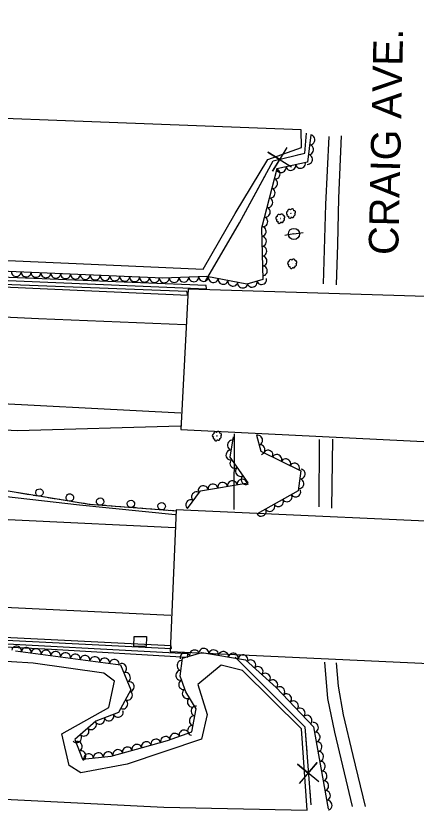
# Model space of a CAD drawing. Extents: x 1722896 to 1754269, y 648279 to 666297.
# Drawn here: x 1737056.5 to 1737218.7, y 649719.5 to 650041.3 of the extents above; entities that cross this region are included whole.
import ezdxf

# ---------------------------------------------------------------- set-up
doc = ezdxf.new("R2010")
doc.units = 0
for name, color, linetype in [('DESIGN - CENTERLINE - Proposed', 7, 'Continuous'), ('DESIGN - CENTERLINE - Proposed Text', 7, 'Continuous'), ('DESIGN - SCRATCH - User 1', 7, 'Continuous'), ('DESIGN - SHEET - Linework', 7, 'Continuous'), ('SURVEY - CENTERLINE - Preliminary', 7, 'Continuous'), ('SURVEY - CENTERLINE - Preliminary Text', 7, 'Continuous'), ('SURVEY - DRAINAGE - Natural Features', 7, 'Continuous'), ('SURVEY - DTM - Breaklines', 7, 'Continuous'), ('SURVEY - VEGETATION - Features with Text', 7, 'Continuous')]:
    doc.layers.add(name, color=color, linetype=linetype)

msp = doc.modelspace()

# ---------------------------------------------------------------- linework, layer by layer
at = {"layer": 'DESIGN - CENTERLINE - Proposed'}
for points in [[(1737260.16, 649866.68), (1737262.2, 649926.34), (1737126.36, 649930.6), (1737123.3, 649873.65), (1737260.09, 649866.89)], [(1737255.91, 649777.31), (1737258.23, 649834.89), (1737121.5, 649841.2), (1737119.03, 649783.72), (1737256.03, 649777.41)]]:
    msp.add_lwpolyline(points, dxfattribs=at)
at = {"layer": 'DESIGN - CENTERLINE - Proposed Text'}
for points in [[(1737133.37, 649933.79), (1737147.1, 649957.37), (1737160.83, 649982.61), (1737173.56, 649985.62), (1737174.23, 649993.77)], [(1737170.64, 649984.93), (1737173.56, 649985.62), (1737174.23, 649993.77)], [(1737166.34, 649987.92), (1737160.49, 649978.32), (1737163.46, 649983.13), (1737158.65, 649986.1), (1737168.18, 649980.13)], [(1737133.37, 649933.79), (1737147.1, 649957.37), (1737157.96, 649977.32)], [(1737145.02, 649871.94), (1737144.84, 649841.22)], [(1737145.02, 649871.94), (1737144.84, 649841.22)], [(1737145.36, 649781.39), (1737173.58, 649753.18), (1737176.1, 649721.61)], [(1737145.36, 649781.39), (1737173.58, 649753.18), (1737174.39, 649743.12)], [(1737179.28, 649730.87), (1737170.67, 649738.1), (1737174.98, 649734.44), (1737178.65, 649738.74), (1737171.3, 649730.23)], [(1737175.67, 649727.07), (1737176.1, 649721.61)]]:
    msp.add_lwpolyline(points, dxfattribs=at)
at = {"layer": 'DESIGN - SCRATCH - User 1'}
for points in [[(1736265.71, 649971.1), (1736327.77, 649968.11), (1736424.58, 649963.21), (1736520.31, 649959), (1736610.1, 649954.85), (1736705.91, 649950.32), (1736812.45, 649945.27), (1736898.89, 649941.18), (1737011.53, 649935.77), (1737133.69, 649930.67), (1737133.64, 649932.09), (1737027.04, 649936.37), (1736890.59, 649942.63), (1736766.13, 649948.63), (1736645.81, 649954.14), (1736506.11, 649960.88), (1736385.36, 649966.89), (1736266.26, 649971.96), (1736265.71, 649971.1)], [(1736266.03, 649968.77), (1736358.72, 649963.96), (1736484.31, 649958.16), (1736609.92, 649952.22), (1736762.84, 649945.03), (1736873.2, 649939.8), (1737003.45, 649933.68), (1737126.17, 649928.15), (1737125.82, 649929.58), (1737051.31, 649932.5), (1736930.63, 649938.39), (1736827.26, 649943.1), (1736731.65, 649947.55), (1736619.68, 649952.89), (1736509, 649958), (1736403.54, 649962.86), (1736319.57, 649967.03), (1736266.28, 649969.97), (1736266.03, 649968.77)], [(1737121.68, 649840.62), (1737086.18, 649843.35), (1737066.76, 649846.48), (1737050.8, 649849.09), (1737028.2, 649850.8), (1736979.98, 649853.49), (1736924.28, 649856.72), (1736912.6, 649858.2), (1736900.19, 649860.06)], [(1737059.63, 649847.64), (1737057.31, 649848.02)], [(1737061.95, 649847.26), (1737059.63, 649847.64)], [(1737068.07, 649846.27), (1737066.76, 649846.48), (1737063.53, 649847.01)], [(1737071.97, 649845.64), (1737069.65, 649846.01)], [(1737074.29, 649845.26), (1737071.97, 649845.64)], [(1737080.41, 649844.28), (1737075.87, 649845.01)], [(1737084.31, 649843.65), (1737081.99, 649844.02)], [(1737086.63, 649843.31), (1737086.18, 649843.35), (1737084.31, 649843.65)], [(1737092.81, 649842.84), (1737088.23, 649843.19)], [(1737096.75, 649842.54), (1737094.41, 649842.72)], [(1737099.09, 649842.36), (1737096.75, 649842.54)], [(1737105.28, 649841.88), (1737100.69, 649842.23)], [(1737109.22, 649841.58), (1737106.87, 649841.76)], [(1737111.56, 649841.4), (1737109.22, 649841.58)], [(1737117.74, 649840.92), (1737113.15, 649841.28)], [(1737121.68, 649840.62), (1737119.33, 649840.8)], [(1736275.91, 649824.92), (1736324.57, 649822.51), (1736407.29, 649818.67), (1736535.44, 649812.66), (1736679.05, 649805.94), (1736814.3, 649799.73), (1736926.56, 649794.58), (1737049.68, 649788.4), (1737119.63, 649784.89), (1737119.44, 649786.04), (1737013.75, 649791.28), (1736872.91, 649798.2), (1736756.3, 649803.55), (1736688.75, 649806.61), (1736531.25, 649813.9), (1736415.3, 649819.5), (1736275.69, 649826.31), (1736275.91, 649824.92)], [(1737125.88, 649781.34), (1737070.97, 649784.48), (1736984.66, 649788.87), (1736882.12, 649793.61), (1736761.75, 649799.35), (1736648.94, 649804.62), (1736521.93, 649810.45), (1736424.56, 649815.22), (1736299.37, 649821.3), (1736275.47, 649821.95), (1736275.61, 649823.34), (1736313.44, 649821.73), (1736389.21, 649818.12), (1736497.17, 649812.98), (1736641.48, 649806.22), (1736767.51, 649800.61), (1736913.61, 649793.57), (1737035.32, 649787.77), (1737126, 649782.97), (1737125.88, 649781.34)]]:
    msp.add_lwpolyline(points, dxfattribs=at)
for centre, start, end in [((1737066.06, 649848.11), 13.9721, 13.9622), ((1737078.4, 649846.12), 14.1111, 14.1013), ((1737090.66, 649844.51), 18.8635, 18.8537), ((1737103.12, 649843.55), 18.8635, 18.8537), ((1737115.58, 649842.59), 18.8635, 18.8537)]:
    msp.add_arc(centre, 1.5, start, end, dxfattribs=at)
at = {"layer": 'SURVEY - CENTERLINE - Preliminary'}
for points in [[(1736176.79, 649981.52), (1736227.35, 649979.07), (1736276.77, 649977.08), (1736368.21, 649972.79), (1736478.53, 649966.79), (1736565.68, 649963.21), (1736668.9, 649959.89), (1736762.32, 649954.77), (1736886.09, 649949.83), (1737001.04, 649944.44), (1737087.09, 649940.7), (1737132.45, 649938.66), (1737145.33, 649961.19), (1737158.59, 649983.16), (1737172.26, 649987.95), (1737172.07, 649995.14), (1736952.7, 650003.5), (1736721.63, 650014.69), (1736668.78, 650018.11), (1736630.59, 650021.05), (1736510.46, 650025.4), (1736295.7, 650036.23), (1736172.19, 650041.29)], [(1737174.5, 649719.45), (1737172.22, 649752.35), (1737148.41, 649776.03), (1737139.67, 649778.13), (1737130.26, 649770.38), (1737134.04, 649758.26), (1737131.76, 649748.16), (1737101.63, 649738.02), (1737082.83, 649734.59), (1737078.17, 649737.56), (1737075.08, 649750.43), (1737094.15, 649761.05), (1737096.53, 649771.64), (1737092.1, 649774.95), (1737063.58, 649778.97), (1737019.5, 649781.73), (1736962.03, 649784.21), (1736945.67, 649782.84), (1736946.66, 649766.14), (1736934.01, 649746.6), (1736919.7, 649743.85), (1736891.88, 649744.02)], [(1736784.35, 649737.34), (1736899.44, 649732.32), (1737022.17, 649725.4), (1737116.47, 649720.6), (1737174.5, 649719.45)]]:
    msp.add_lwpolyline(points, dxfattribs=at)
at = {"layer": 'SURVEY - CENTERLINE - Preliminary Text'}
for points in [[(1737183.33, 649992.43), (1737181.94, 649964.88), (1737181, 649932.72)], [(1737188.29, 649992.72), (1737187.27, 649967.39), (1737186.85, 649948.68), (1737186.27, 649932.29)], [(1737125.29, 649916.09), (1737065.67, 649918.56), (1736991.86, 649922.06), (1736909.17, 649925.99), (1736821.68, 649929.92), (1736717.58, 649934.98), (1736621.52, 649939.43), (1736533.78, 649943.67), (1736422.78, 649949.15), (1736304.9, 649954.72), (1736235.17, 649958.24)], [(1737123.4, 649880.25), (1737030.18, 649885.11), (1736901.09, 649891.11), (1736773.53, 649897.11), (1736637.74, 649903.45), (1736520.91, 649908.96), (1736409.31, 649914.4), (1736239.22, 649922.76)], [(1737123.24, 649875.09), (1737057.15, 649873.08), (1736972.19, 649877.62), (1736871.43, 649882.2), (1736763.77, 649887.41), (1736675.29, 649891.56), (1736581.98, 649895.89), (1736485.96, 649900.14), (1736383.7, 649905.27), (1736348.93, 649906.97), (1736292.54, 649912.53), (1736259.11, 649915.86)], [(1736263.42, 649879.61), (1736287.1, 649879.67), (1736338.57, 649880.67), (1736363.01, 649879.9), (1736408.75, 649878.03), (1736486.15, 649874.16), (1736575.78, 649870.13), (1736694.91, 649864.7), (1736794.08, 649859.78), (1736905.11, 649854.74), (1737010.01, 649849.35), (1737041.91, 649847.7), (1737082.26, 649843.21), (1737121.09, 649839.24)], [(1737121.07, 649833.89), (1736996.9, 649839.83), (1736872.57, 649845.89), (1736757.6, 649851.23), (1736636.57, 649856.93), (1736517.65, 649862.46), (1736393.61, 649868.46), (1736289.79, 649873.19), (1736244.44, 649875.24)], [(1737179.47, 649869.7), (1737179.34, 649842.33)], [(1737184.56, 649841.83), (1737184.93, 649869.76)], [(1736248.89, 649839.76), (1736359.23, 649834.47), (1736474.46, 649829.02), (1736601.86, 649822.98), (1736766.37, 649815.15), (1736936.72, 649807.23), (1737119.3, 649798.47)], [(1737181.54, 649779.37), (1737182.85, 649764.73), (1737185.57, 649751.06), (1737192.81, 649720.89)], [(1737198.25, 649720.86), (1737193.12, 649741.64), (1737189.24, 649758.04), (1737187.23, 649769.68), (1737186.45, 649779.09)]]:
    msp.add_lwpolyline(points, dxfattribs=at)
at = {"layer": 'SURVEY - DRAINAGE - Natural Features'}
msp.add_line((1737106.87, 649787.8), (1737106.87, 649787.8), dxfattribs=at)
msp.add_lwpolyline([(1737104.32, 649785.87), (1737104.42, 649789.87), (1737109.42, 649789.74), (1737109.32, 649785.74), (1737104.32, 649785.87)], dxfattribs=at)
at = {"layer": 'SURVEY - DTM - Breaklines'}
for q in [(1737165.48, 649952.3), (1737172.87, 649953.58)]:
    msp.add_line((1737169.17, 649952.94), q, dxfattribs=at)
msp.add_circle((1737169.17, 649952.94), 2.25, dxfattribs=at)
at = {"layer": 'SURVEY - VEGETATION - Features with Text'}
for points in [[(1737175.97, 649993.05), (1737174.65, 649982.01), (1737162.2, 649979.32), (1737156.03, 649955.24), (1737156.59, 649934.46), (1737150.09, 649932.62), (1737133.84, 649935.64), (1737116.04, 649934.99), (1737037.66, 649938.43), (1736925.11, 649943.45), (1736808.9, 649949.2), (1736693.29, 649953.87), (1736574.78, 649959.79), (1736465.08, 649964.75), (1736336.41, 649971.11), (1736222.88, 649976.78), (1736176.5, 649978.19), (1736167.6, 649983.48), (1736159.68, 649991.04), (1736155.23, 650000.69), (1736152.89, 650010.65), (1736154.15, 650022.06), (1736157.18, 650040.77)], [(1737154.06, 649871.33), (1737155.71, 649864.89), (1737171.98, 649856.9), (1737170.9, 649848.83), (1737154.31, 649839.56)], [(1737126.1, 649841.62), (1737131.38, 649848.85), (1737150.59, 649852.05), (1737143.4, 649862.53), (1737144.68, 649870.65)], [(1737056.37, 649784.06), (1737098.9, 649778.34), (1737103.08, 649768.24), (1737098.15, 649759.05), (1737088.89, 649755.51), (1737080.44, 649748.08), (1737083.48, 649740.16), (1737095.14, 649741.31), (1737107.83, 649744.84), (1737118.02, 649747.62), (1737127.88, 649751.2), (1737129.56, 649760.48), (1737125.41, 649767.36), (1737123.15, 649773.77), (1737124.07, 649781.02), (1737131.85, 649783.27), (1737149.59, 649780.31), (1737162.04, 649769.08), (1737177.18, 649753.17), (1737183.01, 649720.03)]]:
    msp.add_lwpolyline(points, dxfattribs=at)
for centre in [(1737167.98, 649961.27), (1737163.68, 649959.21), (1737168.49, 649940.95), (1737137.99, 649871.07)]:
    msp.add_circle(centre, 0.022, dxfattribs=at)
for centre, radius, start, end in [((1737166.74, 649961.48), 0.631, 98.1933, 254.9823), ((1737167.36, 649962.16), 0.719, 47.2461, 184.7703), ((1737168.49, 649962.38), 0.714, 358.1419, 153.9804), ((1737169.01, 649960.86), 0.679, 278.2359, 45.0816), ((1737169.33, 649961.84), 0.527, 288.3948, 103.3951), ((1737162.43, 649959.42), 0.631, 98.1933, 254.9823), ((1737162.49, 649958.44), 0.433, 120.3095, 299.0551), ((1737163.06, 649960.1), 0.719, 47.2461, 184.7703), ((1737163.29, 649957.84), 0.629, 160.3302, 353.7499), ((1737164.19, 649960.32), 0.714, 358.1419, 153.9804), ((1737164.36, 649957.96), 0.479, 202.9488, 20.268), ((1737164.71, 649958.8), 0.679, 278.2359, 45.0816), ((1737165.02, 649959.78), 0.527, 288.3948, 103.3951), ((1737166.79, 649960.49), 0.433, 120.3095, 299.0551), ((1737167.6, 649959.9), 0.629, 160.3302, 353.7499), ((1737168.66, 649960.02), 0.479, 202.9488, 20.268), ((1737167.87, 649941.84), 0.719, 47.2461, 184.7703), ((1737169, 649942.05), 0.714, 358.1419, 153.9804), ((1737169.84, 649941.52), 0.527, 288.3948, 103.3951), ((1737167.25, 649941.16), 0.631, 98.1933, 254.9823), ((1737167.3, 649940.17), 0.433, 120.3095, 299.0551), ((1737168.11, 649939.58), 0.629, 160.3302, 353.7499), ((1737169.17, 649939.7), 0.479, 202.9488, 20.268), ((1737169.52, 649940.54), 0.679, 278.2359, 45.0816), ((1737136.75, 649871.28), 0.631, 98.1933, 254.9823), ((1737137.38, 649871.97), 0.719, 47.2461, 184.7703), ((1737138.51, 649872.18), 0.714, 358.1419, 153.9804), ((1737139.03, 649870.67), 0.679, 278.2359, 45.0816), ((1737139.34, 649871.65), 0.527, 288.3948, 103.3951), ((1737136.81, 649870.3), 0.433, 120.3095, 299.0551), ((1737137.61, 649869.71), 0.629, 160.3302, 353.7499), ((1737138.68, 649869.83), 0.479, 202.9488, 20.268)]:
    msp.add_arc(centre, radius, start, end, dxfattribs=at)
for centre, major_axis in [((1737175.73, 649991.06), (-0.24, -1.99)), ((1737175.26, 649987.09), (-0.24, -1.99)), ((1737174.78, 649983.12), (-0.24, -1.99)), ((1737167.92, 649980.56), (-1.95, -0.42)), ((1737171.83, 649981.4), (-1.95, -0.42)), ((1737161.67, 649977.24), (-0.5, -1.94)), ((1737164.01, 649979.71), (-1.95, -0.42)), ((1737160.67, 649973.37), (-0.5, -1.94)), ((1737159.68, 649969.49), (-0.5, -1.94)), ((1737158.69, 649965.62), (-0.5, -1.94)), ((1737157.69, 649961.74), (-0.5, -1.94)), ((1737156.7, 649957.87), (-0.5, -1.94)), ((1737156.06, 649953.95), (0.05, -2)), ((1737156.17, 649949.95), (0.05, -2)), ((1737156.28, 649945.95), (0.05, -2)), ((1737156.38, 649941.96), (0.05, -2)), ((1737156.49, 649937.96), (0.05, -2)), ((1737056.69, 649937.59), (-2, 0.09)), ((1737060.69, 649937.42), (-2, 0.09)), ((1737064.68, 649937.24), (-2, 0.09)), ((1737068.68, 649937.07), (-2, 0.09)), ((1737072.67, 649936.89), (-2, 0.09)), ((1737076.67, 649936.72), (-2, 0.09)), ((1737080.67, 649936.54), (-2, 0.09)), ((1737084.66, 649936.37), (-2, 0.09)), ((1737088.66, 649936.19), (-2, 0.09)), ((1737092.65, 649936.01), (-2, 0.09)), ((1737096.65, 649935.84), (-2, 0.09)), ((1737100.65, 649935.66), (-2, 0.09)), ((1737104.64, 649935.49), (-2, 0.09)), ((1737108.64, 649935.31), (-2, 0.09)), ((1737124.63, 649935.3), (-2, -0.07)), ((1737128.62, 649935.45), (-2, -0.07)), ((1737132.62, 649935.6), (-2, -0.07)), ((1737136.57, 649935.13), (-1.97, 0.37)), ((1737112.64, 649935.14), (-2, 0.09)), ((1737116.63, 649935.01), (-2, -0.07)), ((1737120.63, 649935.16), (-2, -0.07)), ((1737140.51, 649934.4), (-1.97, 0.37)), ((1737144.44, 649933.67), (-1.97, 0.37)), ((1737148.37, 649932.94), (-1.97, 0.37)), ((1737152.26, 649933.24), (-1.92, -0.54)), ((1737156.11, 649934.32), (-1.92, -0.54)), ((1737154.56, 649869.39), (0.5, -1.94)), ((1737144.15, 649867.32), (0.31, 1.98)), ((1737143.53, 649863.37), (0.31, 1.98)), ((1737155.55, 649865.51), (0.5, -1.94)), ((1737158.72, 649863.41), (1.8, -0.88)), ((1737145.18, 649859.94), (-1.13, 1.65)), ((1737162.31, 649861.65), (1.8, -0.88)), ((1737165.9, 649859.89), (1.8, -0.88)), ((1737147.44, 649856.64), (-1.13, 1.65)), ((1737169.49, 649858.12), (1.8, -0.88)), ((1737149.7, 649853.34), (-1.13, 1.65)), ((1737171.81, 649855.68), (-0.27, -1.98)), ((1737136.36, 649849.68), (1.97, 0.33)), ((1737140.3, 649850.33), (1.97, 0.33)), ((1737144.25, 649850.99), (1.97, 0.33)), ((1737148.19, 649851.65), (1.97, 0.33)), ((1737171.28, 649851.72), (-0.27, -1.98)), ((1737129.64, 649846.47), (1.18, 1.61)), ((1737132.41, 649849.02), (1.97, 0.33)), ((1737169.95, 649848.3), (-1.75, -0.98)), ((1737127.28, 649843.24), (1.18, 1.61)), ((1737162.96, 649844.39), (-1.75, -0.98)), ((1737166.46, 649846.35), (-1.75, -0.98)), ((1737159.47, 649842.44), (-1.75, -0.98)), ((1737155.98, 649840.49), (-1.75, -0.98)), ((1737056.8, 649784), (1.98, -0.27)), ((1737060.76, 649783.47), (1.98, -0.27)), ((1737064.73, 649782.93), (1.98, -0.27)), ((1737068.69, 649782.4), (1.98, -0.27)), ((1737128.87, 649782.41), (1.92, 0.56)), ((1737132.74, 649783.12), (1.97, -0.33)), ((1737136.68, 649782.47), (1.97, -0.33)), ((1737072.66, 649781.87), (1.98, -0.27)), ((1737076.62, 649781.34), (1.98, -0.27)), ((1737080.58, 649780.8), (1.98, -0.27)), ((1737084.55, 649780.27), (1.98, -0.27)), ((1737088.51, 649779.74), (1.98, -0.27)), ((1737092.48, 649779.2), (1.98, -0.27)), ((1737125.03, 649781.3), (1.92, 0.56)), ((1737140.63, 649781.81), (1.97, -0.33)), ((1737144.58, 649781.15), (1.97, -0.33)), ((1737148.52, 649780.49), (1.97, -0.33)), ((1737096.44, 649778.67), (1.98, -0.27)), ((1737099.48, 649776.94), (0.76, -1.85)), ((1737123.69, 649778.05), (0.25, 1.98)), ((1737151.75, 649778.36), (1.48, -1.34)), ((1737154.72, 649775.68), (1.48, -1.34)), ((1737101.01, 649773.24), (0.76, -1.85)), ((1737123.19, 649774.08), (0.25, 1.98)), ((1737157.69, 649773), (1.48, -1.34)), ((1737102.54, 649769.54), (0.76, -1.85)), ((1737124.38, 649770.29), (-0.66, 1.89)), ((1737160.66, 649770.32), (1.48, -1.34)), ((1737125.87, 649766.59), (-1.03, 1.71)), ((1737163.52, 649767.52), (1.38, -1.45)), ((1737101.86, 649765.96), (-0.95, -1.76)), ((1737127.94, 649763.17), (-1.03, 1.71)), ((1737166.28, 649764.63), (1.38, -1.45)), ((1737099.97, 649762.43), (-0.95, -1.76)), ((1737129.4, 649759.63), (0.36, 1.97)), ((1737169.04, 649761.73), (1.38, -1.45)), ((1737098, 649758.99), (-1.87, -0.71)), ((1737171.79, 649758.83), (1.38, -1.45)), ((1737087.2, 649754.03), (-1.5, -1.32)), ((1737090.53, 649756.14), (-1.87, -0.71)), ((1737094.26, 649757.56), (-1.87, -0.71)), ((1737128.69, 649755.7), (0.36, 1.97)), ((1737174.55, 649755.93), (1.38, -1.45)), ((1737084.2, 649751.39), (-1.5, -1.32)), ((1737124.65, 649750.03), (1.88, 0.68)), ((1737127.98, 649751.76), (0.36, 1.97)), ((1737177.21, 649752.99), (0.35, -1.97)), ((1737081.19, 649748.75), (-1.5, -1.32)), ((1737117.11, 649747.38), (1.93, 0.53)), ((1737120.89, 649748.67), (1.88, 0.68)), ((1737177.91, 649749.05), (0.35, -1.97)), ((1737081.51, 649745.29), (0.72, -1.87)), ((1737105.53, 649744.2), (1.93, 0.54)), ((1737109.39, 649745.27), (1.93, 0.53)), ((1737113.25, 649746.32), (1.93, 0.53)), ((1737178.6, 649745.11), (0.35, -1.97)), ((1737082.94, 649741.55), (0.72, -1.87)), ((1737085.97, 649740.41), (1.99, 0.2)), ((1737089.95, 649740.8), (1.99, 0.2)), ((1737093.93, 649741.19), (1.99, 0.2)), ((1737097.83, 649742.06), (1.93, 0.54)), ((1737101.68, 649743.13), (1.93, 0.54)), ((1737179.29, 649741.17), (0.35, -1.97)), ((1737179.98, 649737.23), (0.35, -1.97)), ((1737180.68, 649733.29), (0.35, -1.97)), ((1737181.37, 649729.35), (0.35, -1.97)), ((1737182.06, 649725.41), (0.35, -1.97)), ((1737182.75, 649721.47), (0.35, -1.97))]:
    msp.add_ellipse(centre, major_axis=major_axis, ratio=0.940188, start_param=0, end_param=3.141593, dxfattribs=at)

# ---------------------------------------------------------------- texts
at = {"layer": 'DESIGN - SHEET - Linework'}
msp.add_text('CRAIG AVE.', height=12, rotation=88.7106, dxfattribs=at).set_placement((1737211.41, 649944.29))

doc.saveas('drawing.dxf')
